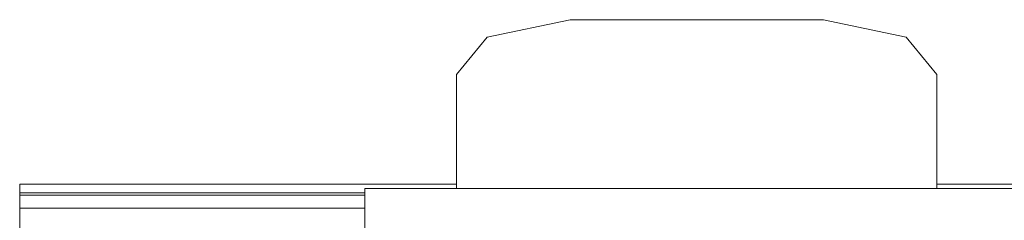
# Model space of a CAD drawing. Header units: millimetres. Extents: x 2 to 902, y -447 to 199.
# Tile 500 of 656: x 21.691 to 22.1419, y 160.1609 to 160.2527. Entities that reach past the tile are written whole.
import ezdxf

# ---------------------------------------------------------------- set-up
doc = ezdxf.new("R2010")
doc.units = ezdxf.units.MM
doc.header["$MEASUREMENT"] = 0
doc.layers.add('IFC-Elemento construtivo genérico-Contorno', color=253, linetype='Continuous', lineweight=5)

msp = doc.modelspace()

# ---------------------------------------------------------------- linework, layer by layer
at = {"layer": 'IFC-Elemento construtivo genérico-Contorno', "color": 7, "lineweight": 5}
for p, q in [((21.90504, 160.24468), (21.94304, 160.25268)), ((21.90504, 160.24468), (21.94304, 160.25268)), ((21.94304, 160.25268), (22.05904, 160.25268)), ((21.94304, 160.25268), (22.05904, 160.25268)), ((22.05904, 160.25268), (22.09704, 160.24468)), ((22.05904, 160.25268), (22.09704, 160.24468)), ((21.89104, 160.22768), (21.90504, 160.24468)), ((21.89104, 160.22768), (21.90504, 160.24468)), ((22.09704, 160.24468), (22.11104, 160.22768)), ((22.09704, 160.24468), (22.11104, 160.22768)), ((21.89104, 160.17543), (21.89104, 160.22768)), ((21.89104, 160.17543), (21.89104, 160.22768)), ((22.11104, 160.17543), (22.11104, 160.22768)), ((22.11104, 160.17543), (22.11104, 160.22768)), ((21.69104, 160.17743), (21.89104, 160.17743)), ((21.69104, 160.17343), (21.69104, 160.17743)), ((21.69104, 160.17743), (21.89104, 160.17743)), ((21.69104, 160.17343), (21.69104, 160.17743)), ((21.84904, 160.17543), (24.51104, 160.17543)), ((21.84904, 160.15543), (21.84904, 160.17543)), ((21.84904, 160.17543), (24.51104, 160.17543)), ((21.84904, 160.15543), (21.84904, 160.17543)), ((22.11104, 160.17743), (23.29218, 160.17743)), ((22.11104, 160.17743), (23.29218, 160.17743)), ((21.69104, 160.17343), (21.84904, 160.17343)), ((21.69104, 160.17243), (21.69104, 160.17343)), ((21.69104, 160.17343), (21.84904, 160.17343)), ((21.69104, 160.17243), (21.69104, 160.17343)), ((21.69104, 160.17243), (21.84904, 160.17243)), ((21.69104, 160.17223), (21.69104, 160.17243)), ((21.69104, 160.17243), (21.84904, 160.17243)), ((21.69104, 160.17223), (21.69104, 160.17243)), ((21.69104, 160.17163), (21.69104, 160.17223)), ((21.69104, 160.17163), (21.69104, 160.17223)), ((21.69104, 160.17067), (21.69104, 160.17163)), ((21.69104, 160.17067), (21.69104, 160.17163)), ((21.69104, 160.16943), (21.69104, 160.17067)), ((21.69104, 160.16943), (21.69104, 160.17067)), ((21.69104, 160.16798), (21.69104, 160.16943)), ((21.69104, 160.16798), (21.69104, 160.16943)), ((21.69104, 160.16643), (21.69104, 160.16798)), ((21.69104, 160.16643), (21.69104, 160.16798)), ((21.69104, 160.09843), (21.69104, 160.16643)), ((21.69104, 160.09843), (21.69104, 160.16643)), ((21.69104, 160.16643), (21.84904, 160.16643))]:
    msp.add_line(p, q, dxfattribs=at)

doc.saveas('drawing.dxf')
